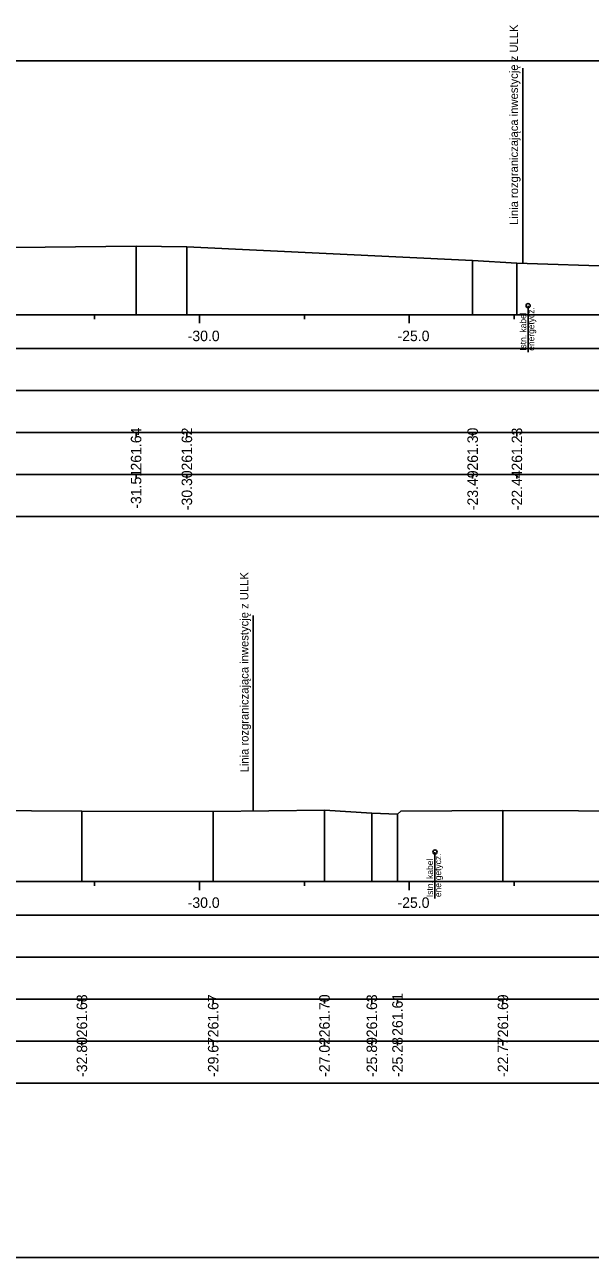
# Model space of a CAD drawing. Extents: x 6516023 to 6560129, y 5513077 to 5529206.
# Drawn here: x 6519186.3 to 6519199.78, y 5514518.16 to 5514547.52 of the extents above; entities that cross this region are included whole.
import ezdxf

# ---------------------------------------------------------------- set-up
doc = ezdxf.new("R2010")
doc.units = 0
for name, color, linetype in [('TOR_PRZEK_P-kable', 7, 'Continuous'), ('TOR_PRZEK_P-tabelka istniejace', 7, 'Continuous'), ('TOR_PRZEK_P-tabelka projektowane', 7, 'Continuous'), ('TOR_PRZEK_P-teren istniejacy', 7, 'Continuous'), ('TOR_PRZEK_P-uklad odniesienia', 7, 'Continuous'), ('TOR_PS_T-granica PKP-projektowana', 7, 'Continuous'), ('TOR_RAMKI-ramka+tabelka 1', 7, 'Continuous')]:
    doc.layers.add(name, color=color, linetype=linetype)

msp = doc.modelspace()

# ---------------------------------------------------------------- linework, layer by layer
at = {"layer": 'TOR_PRZEK_P-kable'}
for p, q in [((6519198.295, 5514540.826), (6519198.295, 5514539.716)), ((6519196.074, 5514527.811), (6519196.074, 5514526.702))]:
    msp.add_line(p, q, dxfattribs=at)
for centre in [(6519198.295, 5514540.826), (6519196.074, 5514527.811)]:
    msp.add_circle(centre, 0.05, dxfattribs=at)
at = {"layer": 'TOR_PRZEK_P-tabelka istniejace'}
for p, q in [((6519188.953, 5514537.706), (6519188.953, 5514537.806)), ((6519190.163, 5514537.706), (6519190.163, 5514537.806)), ((6519196.973, 5514537.706), (6519196.973, 5514537.806)), ((6519198.027, 5514537.706), (6519198.027, 5514537.806)), ((6519176.663, 5514536.806), (6519260.463, 5514536.806)), ((6519188.953, 5514536.706), (6519188.953, 5514536.806)), ((6519190.163, 5514536.706), (6519190.163, 5514536.806)), ((6519196.973, 5514536.706), (6519196.973, 5514536.806)), ((6519198.027, 5514536.706), (6519198.027, 5514536.806)), ((6519187.661, 5514524.206), (6519187.661, 5514524.306)), ((6519190.79, 5514524.206), (6519190.79, 5514524.306)), ((6519193.442, 5514524.206), (6519193.442, 5514524.306)), ((6519194.57, 5514524.206), (6519194.57, 5514524.306)), ((6519195.182, 5514524.206), (6519195.182, 5514524.306)), ((6519197.694, 5514524.206), (6519197.694, 5514524.306)), ((6519176.663, 5514523.306), (6519260.463, 5514523.306)), ((6519187.661, 5514523.206), (6519187.661, 5514523.306)), ((6519190.79, 5514523.206), (6519190.79, 5514523.306)), ((6519193.442, 5514523.206), (6519193.442, 5514523.306)), ((6519194.57, 5514523.206), (6519194.57, 5514523.306)), ((6519195.182, 5514523.206), (6519195.182, 5514523.306)), ((6519197.694, 5514523.206), (6519197.694, 5514523.306))]:
    msp.add_line(p, q, dxfattribs=at)
for points in [[(6519188.953, 5514542.245), (6519188.953, 5514540.806), (6519188.953, 5514540.676), (6519188.953, 5514540.606)], [(6519190.163, 5514542.225), (6519190.163, 5514540.806), (6519190.163, 5514540.676), (6519190.163, 5514540.606)], [(6519196.973, 5514541.906), (6519196.973, 5514540.806), (6519196.973, 5514540.676), (6519196.973, 5514540.606)], [(6519198.027, 5514541.835), (6519198.027, 5514540.806), (6519198.027, 5514540.676), (6519198.027, 5514540.606)], [(6519187.661, 5514528.785), (6519187.661, 5514527.306), (6519187.661, 5514527.176), (6519187.661, 5514527.106)], [(6519190.79, 5514528.775), (6519190.79, 5514527.306), (6519190.79, 5514527.176), (6519190.79, 5514527.106)], [(6519193.442, 5514528.808), (6519193.442, 5514527.306), (6519193.442, 5514527.176), (6519193.442, 5514527.106)], [(6519194.57, 5514528.734), (6519194.57, 5514527.306), (6519194.57, 5514527.176), (6519194.57, 5514527.106)], [(6519195.182, 5514528.715), (6519195.182, 5514527.306), (6519195.182, 5514527.176), (6519195.182, 5514527.106)], [(6519197.694, 5514528.797), (6519197.694, 5514527.306), (6519197.694, 5514527.176), (6519197.694, 5514527.106)]]:
    msp.add_lwpolyline(points, dxfattribs=at)
for points in [[(6519176.663, 5514537.806), (6519176.663, 5514535.806), (6519260.463, 5514535.806), (6519260.463, 5514537.806)], [(6519176.663, 5514524.306), (6519176.663, 5514522.306), (6519260.463, 5514522.306), (6519260.463, 5514524.306)]]:
    msp.add_lwpolyline(points, close=True, dxfattribs=at)
at = {"layer": 'TOR_PRZEK_P-tabelka projektowane'}
for p, q in [((6519176.663, 5514538.806), (6519260.463, 5514538.806)), ((6519176.663, 5514525.306), (6519260.463, 5514525.306))]:
    msp.add_line(p, q, dxfattribs=at)
for points in [[(6519176.663, 5514539.806), (6519176.663, 5514537.806), (6519260.463, 5514537.806), (6519260.463, 5514539.806)], [(6519176.663, 5514526.306), (6519176.663, 5514524.306), (6519260.463, 5514524.306), (6519260.463, 5514526.306)]]:
    msp.add_lwpolyline(points, close=True, dxfattribs=at)
at = {"layer": 'TOR_PRZEK_P-teren istniejacy'}
for points in [[(6519183.154, 5514542.179), (6519188.953, 5514542.245), (6519190.163, 5514542.225), (6519196.973, 5514541.906), (6519198.027, 5514541.835), (6519200.481, 5514541.756), (6519200.787, 5514541.687), (6519201.239, 5514541.496), (6519202.94, 5514542.231), (6519205.047, 5514542.964), (6519205.777, 5514543.102), (6519206.778, 5514543.158), (6519208.186, 5514543.138), (6519208.687, 5514543.054), (6519209.826, 5514542.869), (6519211.885, 5514542.9), (6519213.669, 5514542.931), (6519213.772, 5514542.951), (6519214.558, 5514542.749), (6519214.61, 5514542.771), (6519215.555, 5514543.033), (6519216.1, 5514543.033), (6519218.62, 5514543.148), (6519220.331, 5514543.254)], [(6519180.463, 5514528.829), (6519187.661, 5514528.785), (6519190.79, 5514528.775), (6519193.442, 5514528.808), (6519194.57, 5514528.734), (6519195.182, 5514528.715), (6519195.264, 5514528.784), (6519197.694, 5514528.797), (6519203.09, 5514528.779), (6519204.638, 5514528.358), (6519205.226, 5514528.143), (6519205.656, 5514528.079), (6519205.989, 5514528.126), (6519207.538, 5514528.7), (6519208.83, 5514529.31), (6519210.785, 5514529.285), (6519211.979, 5514529.356), (6519213.399, 5514529.382), (6519214.177, 5514529.529), (6519214.468, 5514529.455), (6519214.854, 5514529.615), (6519215.201, 5514529.712), (6519219.201, 5514529.705)]]:
    msp.add_lwpolyline(points, dxfattribs=at)
at = {"layer": 'TOR_PRZEK_P-uklad odniesienia'}
for p, q in [((6519180.463, 5514540.606), (6519260.463, 5514540.606)), ((6519187.963, 5514540.506), (6519187.963, 5514540.606)), ((6519190.463, 5514540.406), (6519190.463, 5514540.606)), ((6519192.963, 5514540.506), (6519192.963, 5514540.606)), ((6519195.463, 5514540.406), (6519195.463, 5514540.606)), ((6519197.963, 5514540.506), (6519197.963, 5514540.606)), ((6519180.463, 5514527.106), (6519260.463, 5514527.106)), ((6519187.963, 5514527.006), (6519187.963, 5514527.106)), ((6519190.463, 5514526.906), (6519190.463, 5514527.106)), ((6519192.963, 5514527.006), (6519192.963, 5514527.106)), ((6519195.463, 5514526.906), (6519195.463, 5514527.106)), ((6519197.963, 5514527.006), (6519197.963, 5514527.106))]:
    msp.add_line(p, q, dxfattribs=at)
at = {"layer": 'TOR_PS_T-granica PKP-projektowana'}
for p, q in [((6519198.167, 5514541.83), (6519198.167, 5514546.488)), ((6519191.744, 5514528.787), (6519191.744, 5514533.444))]:
    msp.add_line(p, q, dxfattribs=at)
at = {"layer": 'TOR_RAMKI-ramka+tabelka 1'}
msp.add_lwpolyline([(6519087.013, 5514546.656), (6519334.513, 5514546.656), (6519334.513, 5514518.156), (6519087.013, 5514518.156)], close=True, dxfattribs=at)

# ---------------------------------------------------------------- texts
at = {"layer": 'TOR_PRZEK_P-kable'}
for s, p in [('Istn. kabel', (6519198.249, 5514539.752)), ('energetycz.', (6519198.443, 5514539.753)), ('energetycz.', (6519196.223, 5514526.738)), ('Istn. kabel', (6519196.029, 5514526.738))]:
    msp.add_text(s, height=0.14999, rotation=90.0511, dxfattribs=at).set_placement(p)
at = {"layer": 'TOR_PRZEK_P-tabelka istniejace'}
for s, p in [('261.64', (6519189.078, 5514536.899)), ('261.62', (6519190.288, 5514536.9)), ('261.30', (6519197.098, 5514536.898)), ('261.23', (6519198.152, 5514536.898)), ('-31.51', (6519189.078, 5514535.989)), ('-30.30', (6519190.288, 5514535.955)), ('-23.49', (6519197.098, 5514535.955)), ('-22.44', (6519198.152, 5514535.955)), ('261.68', (6519187.786, 5514523.398)), ('261.67', (6519190.915, 5514523.398)), ('261.70', (6519193.567, 5514523.398)), ('261.63', (6519194.695, 5514523.398)), ('261.61', (6519195.307, 5514523.433)), ('261.69', (6519197.819, 5514523.398)), ('-32.80', (6519187.786, 5514522.455)), ('-29.67', (6519190.915, 5514522.455)), ('-27.02', (6519193.567, 5514522.456)), ('-25.89', (6519194.695, 5514522.455)), ('-25.28', (6519195.307, 5514522.454)), ('-22.77', (6519197.819, 5514522.455))]:
    msp.add_text(s, height=0.25, rotation=90, dxfattribs=at).set_placement(p)
at = {"layer": 'TOR_PRZEK_P-uklad odniesienia'}
for s, p in [('-30.0', (6519190.182, 5514539.981)), ('-25.0', (6519195.182, 5514539.981)), ('-30.0', (6519190.182, 5514526.481)), ('-25.0', (6519195.182, 5514526.481))]:
    msp.add_text(s, height=0.25, dxfattribs=at).set_placement(p)
at = {"layer": 'TOR_PS_T-granica PKP-projektowana'}
for p in [(6519198.056, 5514542.752), (6519191.633, 5514529.708)]:
    msp.add_text('Linia rozgraniczająca inwestycję z ULLK', height=0.2, rotation=90.0511, dxfattribs=at).set_placement(p)

doc.saveas('drawing.dxf')
